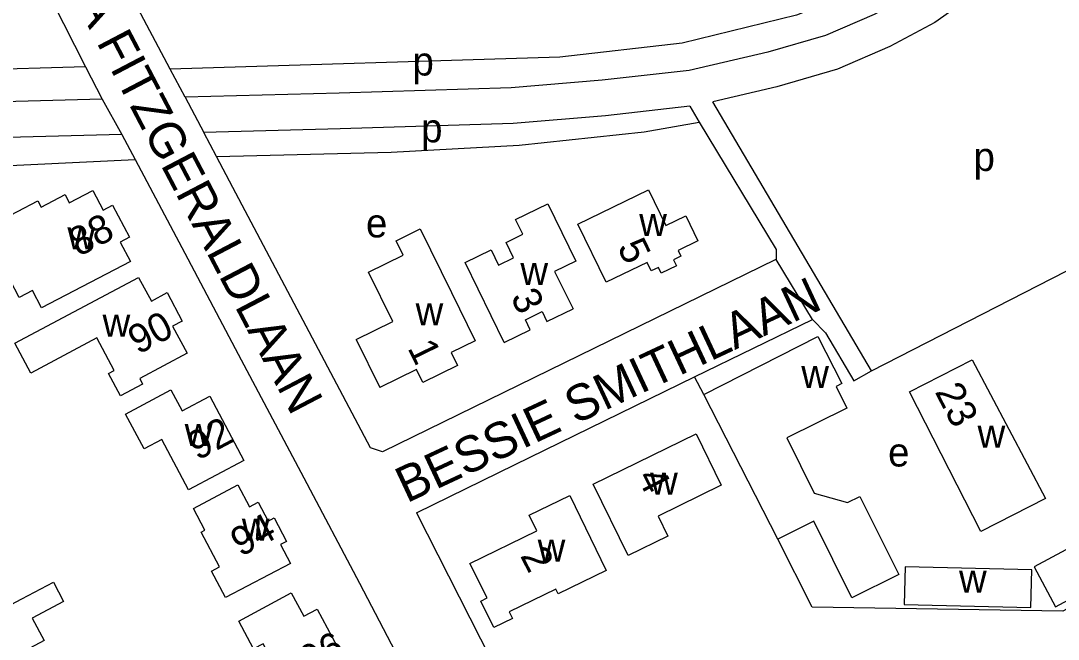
# Model space of a CAD drawing. Extents: x 159441 to 162086, y 388175 to 389787.
# Drawn here: x 160717.5 to 160862.3, y 389113.7 to 389200.1 of the extents above; entities that cross this region are included whole.
import ezdxf

# ---------------------------------------------------------------- set-up
doc = ezdxf.new("R2010")
doc.units = 0
for name, color, linetype in [('BLT_Basislijn', 7, 'Continuous'), ('BLT_Bebouwing', 7, 'Continuous'), ('BLT_Centroide', 7, 'Continuous'), ('BLT_Huisnummer', 7, 'Continuous'), ('BLT_Straatnaam', 7, 'Continuous')]:
    doc.layers.add(name, color=color, linetype=linetype)

msp = doc.modelspace()

# ---------------------------------------------------------------- linework, layer by layer
at = {"layer": 'BLT_Basislijn'}
for p, q in [((160738.4, 389193.31), (160727.25, 389214.35)), ((160726.58, 389193.66), (160728.89, 389189.12)), ((160740.46, 389189.43), (160738.4, 389193.31)), ((160728.89, 389189.12), (160731.64, 389184.19)), ((160740.46, 389189.43), (160743.07, 389184.49)), ((160810.9, 389188.14), (160812.23, 389185.94)), ((160836.29, 389151.2), (160814.12, 389188.79)), ((160731.64, 389184.19), (160733.49, 389180.7)), ((160744.86, 389181.12), (160743.07, 389184.49)), ((160828.06, 389158.4), (160822.95, 389166.78)), ((160812.85, 389147.91), (160811.58, 389150.37))]:
    msp.add_line(p, q, dxfattribs=at)
for points in [[(160700, 389247.09), (160708.87, 389228.93), (160715.85, 389214.78), (160726.58, 389193.66)], [(160862.17, 389213.96), (160853.66, 389206.03), (160849.54, 389202.96), (160845.13, 389199.86), (160838.85, 389196.48), (160831.54, 389193.31), (160823.06, 389190.86), (160814.12, 389188.79)], [(160840.96, 389207.56), (160828.54, 389201.93), (160825.79, 389200.88), (160809.87, 389196.95), (160792.78, 389195.01), (160738.4, 389193.31)], [(160842.61, 389204.19), (160836.66, 389200.98), (160829.84, 389198.03), (160821.8, 389195.7), (160810.82, 389193.16), (160798.66, 389191.77), (160786, 389190.74), (160761.96, 389189.99), (160740.46, 389189.43)], [(160726.58, 389193.66), (160678.93, 389192.27), (160659.48, 389182.55)], [(160728.89, 389189.12), (160699.6, 389188.36), (160686.96, 389187.69), (160680.09, 389186.76), (160671.99, 389184.44), (160666.36, 389182.31), (160662.22, 389179.99), (160661.14, 389179.14)], [(160810.9, 389188.14), (160799.15, 389186.8), (160786.28, 389185.74), (160762.1, 389184.99), (160743.07, 389184.49)], [(160744.86, 389181.12), (160769.21, 389181.75), (160787.11, 389182.71), (160804.55, 389184.6), (160812.23, 389185.94)], [(160812.23, 389185.94), (160822.98, 389168.15), (160822.95, 389166.78)], [(160731.64, 389184.19), (160699.8, 389183.36), (160687.43, 389182.7), (160681.12, 389181.86), (160673.57, 389179.69), (160668.47, 389177.77), (160665.01, 389175.83), (160663.45, 389174.59)], [(160822.94, 389166.78), (160768, 389139.91), (160766.34, 389140.46), (160747.13, 389176.83), (160744.86, 389181.12)], [(160665.1, 389171.44), (160672.11, 389174.68), (160684.44, 389177.64), (160697.54, 389179), (160733.49, 389180.7)], [(160733.49, 389180.7), (160740.42, 389167.62), (160747.88, 389153.54), (160757.04, 389136.3), (160764.82, 389121.57), (160772.54, 389106.78), (160783.24, 389085.2), (160784.08, 389082.05)], [(160822.95, 389166.78), (160822.94, 389166.78)], [(160836.29, 389151.2), (160863.45, 389165.11), (160883.03, 389128.47)], [(160811.58, 389150.37), (160828.06, 389158.4)], [(160828.06, 389158.4), (160829.85, 389156.52), (160833.79, 389149.8), (160836.29, 389151.2)], [(160772.79, 389131.39), (160786.54, 389138.14), (160811.58, 389150.37)], [(160772.79, 389131.39), (160793.63, 389090.33), (160794.74, 389087.99), (160796.01, 389087.49)], [(160883.03, 389128.47), (160862.97, 389117.64), (160827.98, 389118.2), (160823.19, 389127.71)]]:
    msp.add_lwpolyline(points, dxfattribs=at)
at = {"layer": 'BLT_Bebouwing'}
for p, q in [((160792.05, 389165.07), (160794.62, 389159.88)), ((160764.35, 389155.61), (160767.64, 389148.89)), ((160732.17, 389145.18), (160738.5, 389148.54)), ((160747.98, 389116.28), (160755.28, 389120.2))]:
    msp.add_line(p, q, dxfattribs=at)
for points in [[(160809.28, 389168), (160809.66, 389167.22), (160808.66, 389166.69), (160809.08, 389165.89), (160806.93, 389164.85), (160806.54, 389165.66), (160805.5, 389165.16), (160804.94, 389166.33), (160799.22, 389163.58), (160795.27, 389171.67), (160805.15, 389176.5), (160807.58, 389171.51)], [(160785, 389155.16), (160779.54, 389166.33), (160783.18, 389168.11), (160784.23, 389165.97), (160786.3, 389166.99), (160785.26, 389169.13), (160787.6, 389170.28), (160786.6, 389172.32), (160791.1, 389174.52), (160795.01, 389166.51), (160792.05, 389165.07)], [(160807.58, 389171.51), (160810.34, 389172.85), (160812.05, 389169.34), (160809.28, 389168)], [(160764.35, 389155.61), (160769.46, 389158.12), (160766.09, 389164.97), (160770.91, 389167.34), (160769.91, 389169.38), (160773.28, 389171.03), (160777.64, 389162.14), (160780.94, 389155.42)], [(160718.92, 389150.91), (160716.7, 389155.08), (160733.97, 389164.25), (160735.76, 389160.95), (160737.98, 389162.13), (160740.08, 389158.14), (160738.73, 389157.46), (160740.74, 389153.66), (160734.13, 389150.14), (160734.54, 389149.36), (160731.45, 389147.72), (160729.8, 389150.82), (160730.58, 389151.24), (160728.14, 389155.82), (160718.92, 389150.91)], [(160785, 389155.16), (160788.65, 389156.95), (160787.96, 389158.34), (160790.3, 389159.48), (160790.98, 389158.09), (160794.62, 389159.88)], [(160780.94, 389155.42), (160777.6, 389153.78), (160778.49, 389151.97), (160773.65, 389149.59), (160772.76, 389151.41), (160767.64, 389148.89)], [(160812.85, 389147.91), (160828.78, 389156), (160832.12, 389149.45), (160831.35, 389149.02), (160832.84, 389146.02), (160824.45, 389141.86), (160828.28, 389134.14), (160832.92, 389132.83), (160834.64, 389133.68), (160840.08, 389122.79), (160833.55, 389119.53), (160828.21, 389130.22), (160823.19, 389127.71)], [(160738.5, 389148.54), (160740.04, 389145.63), (160743.92, 389147.68), (160748.69, 389138.7), (160740.94, 389134.59), (160737.2, 389141.64), (160734.74, 389140.33), (160732.17, 389145.18)], [(160823.19, 389127.71), (160812.85, 389147.91)], [(160802.3, 389125.42), (160797.41, 389135.37), (160811.78, 389142.42), (160815.3, 389135.24), (160806.5, 389130.92), (160807.86, 389128.15), (160802.3, 389125.42)], [(160746.11, 389119.56), (160744.17, 389123.25), (160745.27, 389123.83), (160742.71, 389128.68), (160743.24, 389128.96), (160741.64, 389132.01), (160747.83, 389135.28), (160749.44, 389132.23), (160750.68, 389132.88), (160752.06, 389130.25), (160752.91, 389130.7), (160754.63, 389127.41), (160753.78, 389126.97), (160755.16, 389124.34), (160746.11, 389119.56)], [(160755.28, 389120.2), (160757.02, 389116.96), (160758.92, 389117.96), (160762.4, 389111.44), (160762.97, 389111.74), (160764.66, 389108.42), (160762.08, 389107.06), (160761.78, 389107.62), (160755.92, 389104.51), (160751.36, 389113.11), (160750.03, 389112.4), (160747.98, 389116.28)]]:
    msp.add_lwpolyline(points, dxfattribs=at)
for points in [[(160727.59, 389176.38), (160729.02, 389173.64), (160730.33, 389174.36), (160732.7, 389169.89), (160731.4, 389169.17), (160732.83, 389166.49), (160720.44, 389159.99), (160719.17, 389162.43), (160717.31, 389161.45), (160713.5, 389168.71), (160715.36, 389169.69), (160714.18, 389171.95), (160719.91, 389174.96), (160720.37, 389174.07), (160723.71, 389175.82), (160724.31, 389174.66)], [(160841.59, 389148.3), (160850.31, 389152.76), (160860.58, 389133.38), (160851.53, 389128.78)], [(160788.5, 389131.05), (160794.15, 389133.8), (160799.24, 389123.35), (160792.53, 389120.09), (160792.23, 389120.72), (160785.71, 389117.55), (160786.15, 389116.65), (160783.54, 389115.39), (160781.74, 389119.06), (160782.63, 389119.51), (160780.19, 389124.33), (160789.55, 389128.89)], [(160858.97, 389123.85), (160861.96, 389118.27), (160870.72, 389122.97), (160867.81, 389128.59)], [(160840.95, 389123.83), (160840.83, 389118.59), (160858.53, 389118.19), (160858.65, 389123.44)], [(160704.53, 389112.4), (160717.7, 389119.39), (160722.09, 389121.71), (160723.51, 389119.01), (160719.13, 389116.69), (160720.79, 389113.57), (160715.48, 389110.75), (160718.24, 389105.54), (160715.36, 389104.01), (160715.81, 389103.15), (160712.62, 389101.46), (160712.17, 389102.31), (160709.54, 389100.92), (160707.94, 389103.92), (160706.51, 389103.16), (160704.34, 389107.22), (160705.78, 389107.97), (160706.65, 389108.43)]]:
    msp.add_lwpolyline(points, close=True, dxfattribs=at)

# ---------------------------------------------------------------- texts
at = {"layer": 'BLT_Centroide'}
for s, p in [('p', (160772.21, 389192.44)), ('p', (160773.42, 389183.11)), ('p', (160850.52, 389179.12)), ('e', (160765.72, 389169.84)), ('w', (160803.85, 389170.03)), ('w', (160724.04, 389168.19)), ('w', (160787.27, 389163.2)), ('w', (160772.64, 389157.58)), ('w', (160728.95, 389155.97)), ('w', (160826.47, 389148.83)), ('w', (160740.42, 389140.7)), ('w', (160851.08, 389140.47)), ('e', (160838.59, 389137.86)), ('w', (160805.37, 389133.91)), ('w', (160748.39, 389127.5)), ('w', (160789.68, 389124.59)), ('w', (160848.49, 389120.25))]:
    msp.add_text(s, height=4, dxfattribs=at).set_placement(p)
at = {"layer": 'BLT_Huisnummer'}
for s, rotation, p in [('88', 27.9117, (160725.62, 389167.08)), ('5', 296.0652, (160800.74, 389168.48)), ('3', 296.0716, (160785.84, 389161.51)), ('90', 27.9217, (160733.89, 389153.43)), ('1', 296.0443, (160771.47, 389154.42)), ('23', 297.211, (160845.06, 389148.3)), ('92', 27.9162, (160742.19, 389138.63)), ('4', 297.0218, (160803.47, 389136.4)), ('94', 27.9162, (160748.21, 389125.19)), ('2', 296.953, (160787.19, 389125.41)), ('96', 27.5293, (160757.8, 389108.73))]:
    msp.add_text(s, height=4, rotation=rotation, dxfattribs=at).set_placement(p)
at = {"layer": 'BLT_Straatnaam'}
for s, rotation, p in [('ELLA FITZGERALDLAAN', 297.6386, (160719.59, 389213.24)), ('BESSIE SMITHLAAN', 25.0651, (160771.4, 389132.7))]:
    msp.add_text(s, height=5, rotation=rotation, dxfattribs=at).set_placement(p)

doc.saveas('drawing.dxf')
